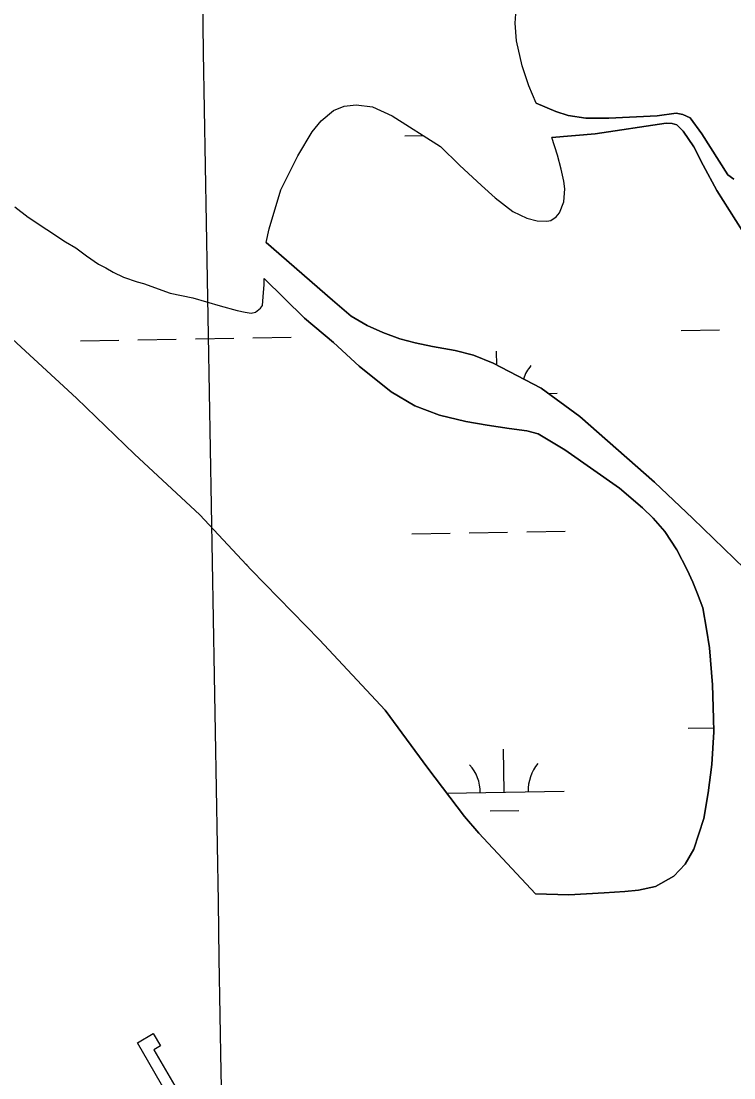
# Model space of a CAD drawing. Extents: x 3903937 to 3942190, y 260677 to 286651.
# Drawn here: x 3913273 to 3913868, y 270743 to 271626 of the extents above; entities that cross this region are included whole.
import ezdxf

# ---------------------------------------------------------------- set-up
doc = ezdxf.new("R2010")
doc.units = 0
for name, color, linetype in [('V-CHAN-DOCK', 7, 'Continuous'), ('V-GRID-MAJR', 7, 'Continuous'), ('V-TOPO-SHOR', 7, 'Continuous'), ('V-WETL-SWMP', 7, 'Continuous')]:
    doc.layers.add(name, color=color, linetype=linetype)

msp = doc.modelspace()

# ---------------------------------------------------------------- linework, layer by layer
at = {"layer": 'V-CHAN-DOCK'}
msp.add_lwpolyline([(3913394.4250000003, 270730.022), (3913370.009, 270772.063), (3913383.346, 270779.809), (3913389.316, 270769.53), (3913383.6780000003, 270766.255), (3913401.237, 270736.016), (3913394.4250000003, 270730.022)], dxfattribs=at)
at = {"layer": 'V-GRID-MAJR'}
msp.add_spline([(3913520.414, 266109.772), (3913415.549, 272167.798), (3913310.651, 278227.748), (3913205.754, 284287.69), (3913205.721, 284289.62200000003)], degree=3, dxfattribs=at)
at = {"layer": 'V-TOPO-SHOR'}
for points in [[(3913703.024, 271557.637), (3913696.923, 271572.169), (3913691.426, 271588.689), (3913686.7430000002, 271609.775), (3913685.61, 271624.48600000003), (3913686.884, 271644.157)], [(3913703.024, 271557.637), (3913719.691, 271550.61), (3913729.81, 271547.19), (3913744.707, 271544.943), (3913763.788, 271545.064), (3913804.14, 271547.08400000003), (3913820.248, 271549.203), (3913825.609, 271548.18700000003), (3913831.759, 271545.38), (3913841.6410000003, 271531.826), (3913863.362, 271497.553), (3913868.316, 271494.153)], [(3913477.566, 271441.106), (3913479.997, 271452.624), (3913489.87, 271484.978), (3913504.098, 271513.539), (3913515.907, 271533.563), (3913523.497, 271542.873), (3913533.8680000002, 271551.376), (3913542.826, 271555.116), (3913552.769, 271556.267), (3913566.474, 271554.42100000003), (3913582.94, 271547.002), (3913623.375, 271521.197), (3913639.213, 271505.63), (3913657.6240000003, 271488.66000000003), (3913668.9110000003, 271478.279), (3913683.771, 271467.089), (3913695.473, 271461.475), (3913704.009, 271459.054), (3913712.156, 271458.82300000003), (3913715.538, 271459.405), (3913719.924, 271462.567), (3913722.72, 271465.934), (3913726.136, 271475.061), (3913727.174, 271485.99), (3913726.208, 271492.353), (3913724.063, 271502.49700000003), (3913720.93, 271514.037), (3913716.222, 271528.963)], [(3913875.294, 271450.995), (3913854.167, 271484.67100000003), (3913842.727, 271505.786), (3913834.838, 271520.922), (3913825.949, 271534.075), (3913820.6040000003, 271539.463), (3913816.8340000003, 271540.67100000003), (3913811.667, 271540.694), (3913752.406, 271531.994), (3913716.222, 271528.963)], [(3913267.644, 271471.023), (3913278.7090000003, 271462.255), (3913309.847, 271441.71), (3913318.5470000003, 271436.518), (3913327.64, 271429.94), (3913337.524, 271422.96), (3913343.555, 271419.763), (3913349.886, 271416.368), (3913358.491, 271412.069), (3913369.776, 271408.157), (3913375.219, 271406.748), (3913397.3910000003, 271398.726), (3913416.362, 271394.852)], [(3913477.566, 271441.106), (3913533.0160000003, 271392.982), (3913548.662, 271379.6), (3913561.946, 271371.597), (3913575.039, 271365.977), (3913589.325, 271360.552), (3913602.031, 271357.32), (3913616.5270000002, 271354.08), (3913635.594, 271350.822), (3913650.681, 271346.78500000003), (3913667.149, 271340.16000000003), (3913707.21, 271319.325), (3913739.7060000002, 271295.54), (3913802.0840000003, 271240.629), (3913834.156, 271210.288), (3913877.112, 271168.574)], [(3913416.362, 271394.852), (3913439.1890000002, 271388.001), (3913453.484, 271384.364), (3913460.035, 271382.748), (3913465.002, 271382.131), (3913468.7800000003, 271382.711), (3913472.966, 271386.074), (3913474.568, 271388.452), (3913474.994, 271395.603), (3913476.0300000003, 271405.935), (3913476.051, 271410.904)], [(3913702.715, 270896.63300000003), (3913730.537, 270895.922), (3913759.9590000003, 270897.589), (3913777.254, 270898.513), (3913788.586, 270899.657), (3913802.7090000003, 270902.781), (3913818.048, 270911.263), (3913827.629, 270921.358), (3913834.836, 270934.05), (3913843.089, 270959.654), (3913846.954, 270981.102), (3913850.034, 271004.738), (3913851.537, 271031.96), (3913851.185, 271043.292), (3913850.505, 271071.317), (3913847.8510000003, 271102.13300000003), (3913845.5300000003, 271117.843), (3913842.423, 271135.743), (3913837.899, 271147.289), (3913833.965, 271157.044), (3913829.238, 271167.397), (3913820.561, 271184.129), (3913810.688, 271199.472), (3913800.994, 271210.64), (3913791.889, 271219.424), (3913772.877, 271235.599), (3913727.098, 271267.78500000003), (3913704.6950000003, 271281.194), (3913695.365, 271283.617), (3913680.666, 271285.665), (3913662.1950000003, 271288.325), (3913644.519, 271291.577), (3913622.48, 271296.836), (3913601.845, 271304.672), (3913582.0160000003, 271316.28), (3913555.275, 271337.655), (3913533.892, 271357.42), (3913509.73, 271377.792), (3913476.051, 271410.904)], [(3913265.813, 271360.318), (3913319.186, 271311.076), (3913367.717, 271264.134), (3913422.076, 271213.305), (3913464.967, 271167.57300000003), (3913522.163, 271109.00800000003), (3913576.886, 271050.255), (3913612.535, 271001.781), (3913643.2660000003, 270961.249), (3913655.191, 270947.335), (3913702.715, 270896.63300000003)]]:
    msp.add_lwpolyline(points, dxfattribs=at)
at = {"layer": 'V-WETL-SWMP'}
for p, q in [((3913593.4373032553, 271530.1113273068), (3913608.9768699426, 271530.3848505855)), ((3913824.3322438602, 271367.6486872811), (3913856.327287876, 271368.2118554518)), ((3913322.5019504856, 271358.8156064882), (3913354.4969941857, 271359.3787746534)), ((3913370.4945160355, 271359.6603587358), (3913402.489559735, 271360.2235269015)), ((3913418.487081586, 271360.5051109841), (3913450.4821252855, 271361.0682791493)), ((3913466.479647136, 271361.3498632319), (3913498.4746908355, 271361.9130313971)), ((3913670.2283434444, 271338.55804624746), (3913670.0236307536, 271350.18830500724)), ((3913713.1973242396, 271314.9426604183), (3913720.6494512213, 271315.0738307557)), ((3913599.292023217, 271197.4878509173), (3913631.287066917, 271198.05101908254)), ((3913647.284588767, 271198.33260316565), (3913679.279632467, 271198.8957713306)), ((3913695.277154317, 271199.17735541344), (3913727.2721980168, 271199.7405235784)), ((3913830.186961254, 271035.02521086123), (3913851.4294903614, 271035.3991161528)), ((3913676.5119137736, 270981.570404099), (3913675.878349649, 271017.56482861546)), ((3913628.498891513, 270980.72529177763), (3913726.504169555, 270982.45035435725)), ((3913664.7853426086, 270965.930605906), (3913688.781625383, 270966.35298203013))]:
    msp.add_line(p, q, dxfattribs=at)
for points in [[(3913703.024, 271557.636), (3913696.923, 271572.17), (3913691.426, 271588.688), (3913686.7430000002, 271609.77400000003), (3913685.611, 271624.48600000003), (3913686.884, 271644.156)], [(3913868.316, 271494.153), (3913863.362, 271497.552), (3913841.6410000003, 271531.825), (3913831.7600000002, 271545.38), (3913825.61, 271548.188), (3913820.248, 271549.204), (3913804.1410000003, 271547.08400000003), (3913763.788, 271545.064), (3913744.708, 271544.944), (3913729.811, 271547.191), (3913719.69, 271550.61100000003), (3913703.024, 271557.636)], [(3913877.112, 271168.574), (3913834.156, 271210.288), (3913802.0840000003, 271240.629), (3913739.7060000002, 271295.54), (3913707.21, 271319.325), (3913667.15, 271340.159), (3913650.681, 271346.78500000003), (3913635.593, 271350.822), (3913616.5270000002, 271354.08), (3913602.032, 271357.32), (3913589.326, 271360.552), (3913575.039, 271365.977), (3913561.9450000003, 271371.596), (3913548.662, 271379.6), (3913533.0160000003, 271392.981), (3913477.566, 271441.106), (3913479.998, 271452.623), (3913489.87, 271484.978), (3913504.098, 271513.539), (3913515.907, 271533.563), (3913523.497, 271542.873), (3913533.867, 271551.376), (3913542.826, 271555.116), (3913552.768, 271556.267), (3913566.474, 271554.422), (3913582.9390000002, 271547.001), (3913623.376, 271521.196), (3913639.2120000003, 271505.629), (3913657.625, 271488.66000000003), (3913668.9110000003, 271478.279), (3913683.771, 271467.088), (3913695.474, 271461.475), (3913704.0100000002, 271459.055), (3913712.157, 271458.82300000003), (3913715.538, 271459.405), (3913719.924, 271462.567), (3913722.72, 271465.934), (3913726.136, 271475.06200000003), (3913727.1750000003, 271485.989), (3913726.207, 271492.353), (3913724.063, 271502.49700000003), (3913720.93, 271514.037), (3913716.222, 271528.963), (3913752.4050000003, 271531.993), (3913811.667, 271540.693), (3913816.8340000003, 271540.67100000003), (3913820.605, 271539.463), (3913825.949, 271534.075), (3913834.838, 271520.922), (3913842.7260000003, 271505.78500000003), (3913854.166, 271484.67100000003), (3913875.293, 271450.996)], [(3913267.644, 271471.023), (3913278.7090000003, 271462.255), (3913309.847, 271441.70900000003), (3913318.548, 271436.51900000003), (3913327.64, 271429.939), (3913337.523, 271422.96), (3913343.556, 271419.764), (3913349.886, 271416.368), (3913358.491, 271412.07), (3913369.775, 271408.158), (3913375.22, 271406.748), (3913397.39, 271398.727), (3913416.361, 271394.852), (3913439.188, 271388.001), (3913453.483, 271384.364), (3913460.035, 271382.748), (3913465.001, 271382.131), (3913468.7800000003, 271382.712), (3913472.967, 271386.07300000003), (3913474.5670000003, 271388.451), (3913474.994, 271395.604), (3913476.0300000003, 271405.935), (3913476.0500000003, 271410.903), (3913509.7290000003, 271377.791), (3913533.892, 271357.42), (3913555.275, 271337.656), (3913582.017, 271316.28), (3913601.844, 271304.672), (3913622.481, 271296.836), (3913644.52, 271291.578), (3913662.1950000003, 271288.325), (3913680.667, 271285.665), (3913695.365, 271283.617), (3913704.696, 271281.194), (3913727.099, 271267.786), (3913772.877, 271235.6), (3913791.889, 271219.423), (3913800.995, 271210.641), (3913810.688, 271199.472), (3913820.562, 271184.128), (3913829.238, 271167.397), (3913833.965, 271157.043), (3913837.9, 271147.289), (3913842.423, 271135.743), (3913845.5300000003, 271117.843), (3913847.85, 271102.13300000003), (3913850.505, 271071.317), (3913851.185, 271043.291), (3913851.5360000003, 271031.961)], [(3913851.5360000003, 271031.961), (3913850.0330000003, 271004.739), (3913846.954, 270981.102), (3913843.09, 270959.653), (3913834.836, 270934.049), (3913827.629, 270921.359), (3913818.048, 270911.263), (3913802.7090000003, 270902.78), (3913788.586, 270899.658), (3913777.253, 270898.512), (3913759.958, 270897.59), (3913730.537, 270895.922), (3913702.716, 270896.63300000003), (3913655.1920000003, 270947.335), (3913643.2660000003, 270961.249), (3913612.535, 271001.78), (3913576.8850000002, 271050.255), (3913522.164, 271109.00800000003), (3913464.966, 271167.57300000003), (3913422.075, 271213.305), (3913367.718, 271264.134), (3913319.187, 271311.077), (3913265.813, 271360.318)]]:
    msp.add_lwpolyline(points, dxfattribs=at)
for centre, radius, start, end in [((3913725.883219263, 271315.64083086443), 35.24628790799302, 140.23657772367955, 161.24857556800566), ((3913488.2970443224, 271149.57183190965), 35.246287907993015, 140.23657773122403, 140.8323376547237), ((3913621.2691778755, 270981.07291302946), 35.24628790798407, 0.23658072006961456, 41.780239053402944), ((3913731.737937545, 270983.0173544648), 35.246287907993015, 140.23657773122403, 181.78023606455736)]:
    msp.add_arc(centre, radius, start, end, dxfattribs=at)

doc.saveas('drawing.dxf')
